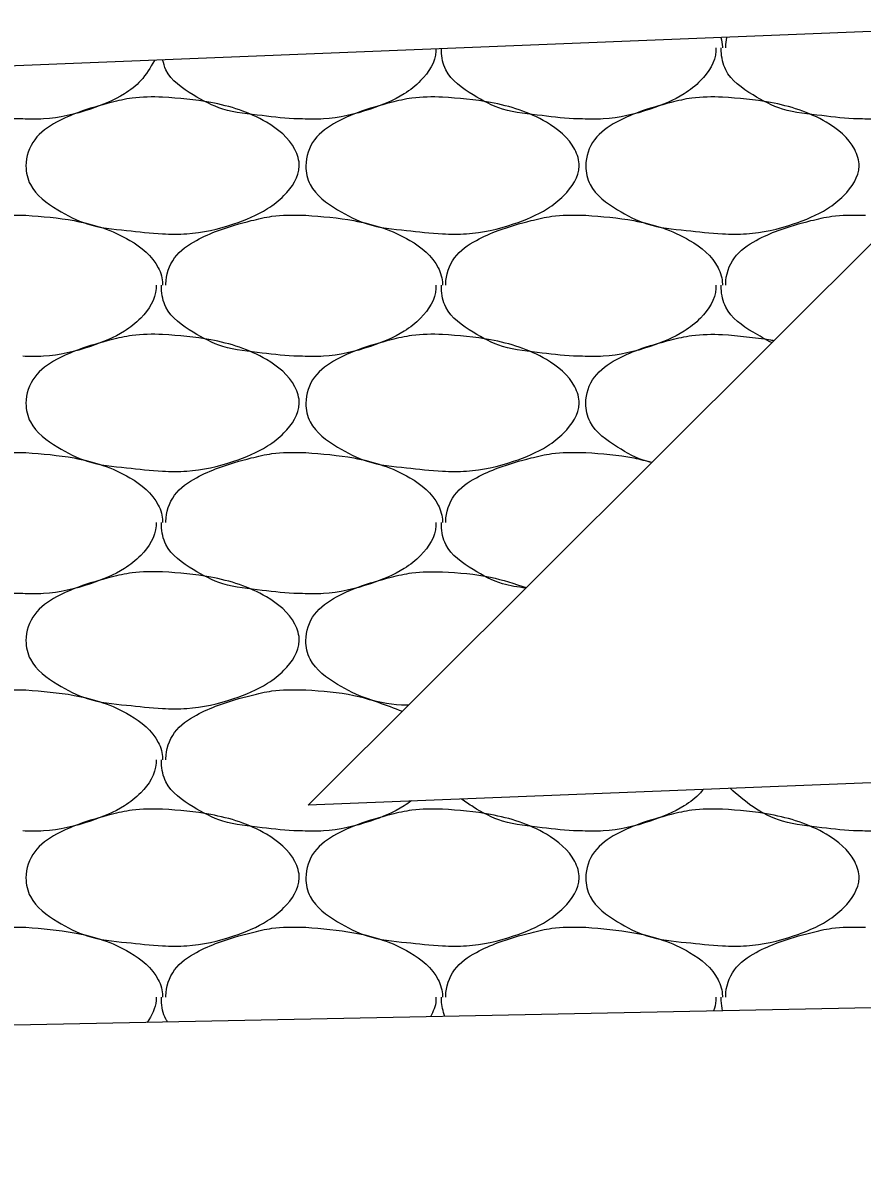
# Model space of a CAD drawing. Extents: x 1364961 to 1365294, y 367927 to 368034.
# Drawn here: x 1365026.038 to 1365027.574, y 367997.581 to 367999.654 of the extents above; entities that cross this region are included whole.
import ezdxf

# ---------------------------------------------------------------- set-up
doc = ezdxf.new("R2010")
doc.units = 0
doc.layers.add('Default', color=7, linetype='Continuous')

msp = doc.modelspace()

# ---------------------------------------------------------------- linework, layer by layer
at = {"layer": 'Default'}
for p, q in [((1365027.9953, 367999.6537), (1365025.9943, 367999.5737)), ((1365027.9953, 367999.6537), (1365026.5603, 367998.2227)), ((1365026.0383, 367999.3017), (1365026.0443, 367999.3017)), ((1365026.5503, 367999.3017), (1365026.5563, 367999.3017)), ((1365027.0623, 367999.3017), (1365027.0683, 367999.3017)), ((1365027.5743, 367999.3017), (1365027.5803, 367999.3017)), ((1365026.0383, 367998.8677), (1365026.0443, 367998.8677)), ((1365026.5503, 367998.8677), (1365026.5563, 367998.8677)), ((1365027.0623, 367998.8677), (1365027.0683, 367998.8677)), ((1365026.0383, 367998.4337), (1365026.0443, 367998.4337)), ((1365026.5503, 367998.4337), (1365026.5563, 367998.4337)), ((1365031.9933, 367998.4397), (1365026.5603, 367998.2227)), ((1365026.0383, 367997.9997), (1365026.0443, 367997.9997)), ((1365026.5503, 367997.9997), (1365026.5563, 367997.9997)), ((1365027.0623, 367997.9997), (1365027.0683, 367997.9997)), ((1365027.5743, 367997.9997), (1365027.5803, 367997.9997)), ((1365031.9783, 367997.9397), (1365013.9943, 367997.5807))]:
    msp.add_line(p, q, dxfattribs=at)
for points in [[(1365027.3153, 367999.6267), (1365027.3183, 367999.6097), (1365027.3183, 367999.6077)], [(1365027.3243, 367999.6077), (1365027.3243, 367999.6097), (1365027.3263, 367999.6267)], [(1365026.7943, 367999.6057), (1365026.7943, 367999.6017), (1365026.7663, 367999.5477), (1365026.7363, 367999.5237), (1365026.6743, 367999.4957), (1365026.5883, 367999.4777), (1365026.5503, 367999.4777)], [(1365027.0623, 367999.4777), (1365027.0543, 367999.4777), (1365026.9883, 367999.4837), (1365026.9163, 367999.4957), (1365026.8623, 367999.5217), (1365026.8123, 367999.5677), (1365026.8043, 367999.6017), (1365026.8043, 367999.6057)], [(1365027.3063, 367999.6077), (1365027.3063, 367999.6017), (1365027.2783, 367999.5477), (1365027.2483, 367999.5237), (1365027.1863, 367999.4957), (1365027.1003, 367999.4777), (1365027.0623, 367999.4777)], [(1365027.5743, 367999.4777), (1365027.5663, 367999.4777), (1365027.5003, 367999.4837), (1365027.4283, 367999.4957), (1365027.3743, 367999.5217), (1365027.3243, 367999.5677), (1365027.3163, 367999.6017), (1365027.3163, 367999.6077)], [(1365027.8183, 367999.6077), (1365027.8183, 367999.6017), (1365027.7903, 367999.5477), (1365027.7603, 367999.5237), (1365027.6983, 367999.4957), (1365027.6123, 367999.4777), (1365027.5743, 367999.4777)], [(1365026.2793, 367999.5847), (1365026.2543, 367999.5477), (1365026.2243, 367999.5237), (1365026.1623, 367999.4957), (1365026.0763, 367999.4777), (1365026.0383, 367999.4777)], [(1365026.5503, 367999.4777), (1365026.5423, 367999.4777), (1365026.4763, 367999.4837), (1365026.4043, 367999.4957), (1365026.3503, 367999.5217), (1365026.3003, 367999.5677), (1365026.2943, 367999.5857)], [(1365026.0383, 367999.4777), (1365026.0303, 367999.4777), (1365025.9643, 367999.4837), (1365025.8923, 367999.4957), (1365025.8383, 367999.5217), (1365025.8083, 367999.5427)], [(1365026.2943, 367999.5177), (1365026.3823, 367999.5077), (1365026.4843, 367999.4717), (1365026.5363, 367999.4217), (1365026.5443, 367999.3917), (1365026.5163, 367999.3377), (1365026.4863, 367999.3137), (1365026.4243, 367999.2857), (1365026.3383, 367999.2677), (1365026.2943, 367999.2677), (1365026.2283, 367999.2737), (1365026.1563, 367999.2857), (1365026.1023, 367999.3117), (1365026.0523, 367999.3577), (1365026.0443, 367999.3917), (1365026.0603, 367999.4397), (1365026.1003, 367999.4717), (1365026.1403, 367999.4897), (1365026.2003, 367999.5077), (1365026.2383, 367999.5157), (1365026.2943, 367999.5177)], [(1365026.8063, 367999.5177), (1365026.8943, 367999.5077), (1365026.9963, 367999.4717), (1365027.0483, 367999.4217), (1365027.0563, 367999.3917), (1365027.0283, 367999.3377), (1365026.9983, 367999.3137), (1365026.9363, 367999.2857), (1365026.8503, 367999.2677), (1365026.8063, 367999.2677), (1365026.7403, 367999.2737), (1365026.6683, 367999.2857), (1365026.6143, 367999.3117), (1365026.5643, 367999.3577), (1365026.5563, 367999.3917), (1365026.5723, 367999.4397), (1365026.6123, 367999.4717), (1365026.6523, 367999.4897), (1365026.7123, 367999.5077), (1365026.7503, 367999.5157), (1365026.8063, 367999.5177)], [(1365027.3183, 367999.5177), (1365027.4063, 367999.5077), (1365027.5083, 367999.4717), (1365027.5603, 367999.4217), (1365027.5683, 367999.3917), (1365027.5403, 367999.3377), (1365027.5103, 367999.3137), (1365027.4483, 367999.2857), (1365027.3623, 367999.2677), (1365027.3183, 367999.2677), (1365027.2523, 367999.2737), (1365027.1803, 367999.2857), (1365027.1263, 367999.3117), (1365027.0763, 367999.3577), (1365027.0683, 367999.3917), (1365027.0843, 367999.4397), (1365027.1243, 367999.4717), (1365027.1643, 367999.4897), (1365027.2243, 367999.5077), (1365027.2623, 367999.5157), (1365027.3183, 367999.5177)], [(1365025.7883, 367999.1737), (1365025.7883, 367999.1757), (1365025.8043, 367999.2237), (1365025.8443, 367999.2557), (1365025.8843, 367999.2737), (1365025.9443, 367999.2917), (1365025.9823, 367999.2997), (1365026.0383, 367999.3017)], [(1365026.3003, 367999.1737), (1365026.3003, 367999.1757), (1365026.3163, 367999.2237), (1365026.3563, 367999.2557), (1365026.3963, 367999.2737), (1365026.4563, 367999.2917), (1365026.4943, 367999.2997), (1365026.5503, 367999.3017)], [(1365026.8123, 367999.1737), (1365026.8123, 367999.1757), (1365026.8283, 367999.2237), (1365026.8683, 367999.2557), (1365026.9083, 367999.2737), (1365026.9683, 367999.2917), (1365027.0063, 367999.2997), (1365027.0623, 367999.3017)], [(1365027.3243, 367999.1737), (1365027.3243, 367999.1757), (1365027.3403, 367999.2237), (1365027.3803, 367999.2557), (1365027.4203, 367999.2737), (1365027.4803, 367999.2917), (1365027.5183, 367999.2997), (1365027.5743, 367999.3017)], [(1365026.0443, 367999.3017), (1365026.1323, 367999.2917), (1365026.2343, 367999.2557), (1365026.2863, 367999.2057), (1365026.2943, 367999.1757), (1365026.2943, 367999.1737)], [(1365026.5563, 367999.3017), (1365026.6443, 367999.2917), (1365026.7463, 367999.2557), (1365026.7983, 367999.2057), (1365026.8063, 367999.1757), (1365026.8063, 367999.1737)], [(1365027.0683, 367999.3017), (1365027.1563, 367999.2917), (1365027.2583, 367999.2557), (1365027.3103, 367999.2057), (1365027.3183, 367999.1757), (1365027.3183, 367999.1737)], [(1365026.2823, 367999.1737), (1365026.2823, 367999.1677), (1365026.2543, 367999.1137), (1365026.2243, 367999.0897), (1365026.1623, 367999.0617), (1365026.0763, 367999.0437), (1365026.0383, 367999.0437)], [(1365026.5503, 367999.0437), (1365026.5423, 367999.0437), (1365026.4763, 367999.0497), (1365026.4043, 367999.0617), (1365026.3503, 367999.0877), (1365026.3003, 367999.1337), (1365026.2923, 367999.1677), (1365026.2923, 367999.1737)], [(1365026.7943, 367999.1737), (1365026.7943, 367999.1677), (1365026.7663, 367999.1137), (1365026.7363, 367999.0897), (1365026.6743, 367999.0617), (1365026.5883, 367999.0437), (1365026.5503, 367999.0437)], [(1365027.0623, 367999.0437), (1365027.0543, 367999.0437), (1365026.9883, 367999.0497), (1365026.9163, 367999.0617), (1365026.8623, 367999.0877), (1365026.8123, 367999.1337), (1365026.8043, 367999.1677), (1365026.8043, 367999.1737)], [(1365027.3063, 367999.1737), (1365027.3063, 367999.1677), (1365027.2783, 367999.1137), (1365027.2483, 367999.0897), (1365027.1863, 367999.0617), (1365027.1003, 367999.0437), (1365027.0623, 367999.0437)], [(1365027.4083, 367999.0687), (1365027.3743, 367999.0877), (1365027.3243, 367999.1337), (1365027.3163, 367999.1677), (1365027.3163, 367999.1737)], [(1365026.2943, 367999.0837), (1365026.3823, 367999.0737), (1365026.4843, 367999.0377), (1365026.5363, 367998.9877), (1365026.5443, 367998.9577), (1365026.5163, 367998.9037), (1365026.4863, 367998.8797), (1365026.4243, 367998.8517), (1365026.3383, 367998.8337), (1365026.2943, 367998.8337), (1365026.2283, 367998.8397), (1365026.1563, 367998.8517), (1365026.1023, 367998.8777), (1365026.0523, 367998.9237), (1365026.0443, 367998.9577), (1365026.0603, 367999.0057), (1365026.1003, 367999.0377), (1365026.1403, 367999.0557), (1365026.2003, 367999.0737), (1365026.2383, 367999.0817), (1365026.2943, 367999.0837)], [(1365026.8063, 367999.0837), (1365026.8943, 367999.0737), (1365026.9963, 367999.0377), (1365027.0483, 367998.9877), (1365027.0563, 367998.9577), (1365027.0283, 367998.9037), (1365026.9983, 367998.8797), (1365026.9363, 367998.8517), (1365026.8503, 367998.8337), (1365026.8063, 367998.8337), (1365026.7403, 367998.8397), (1365026.6683, 367998.8517), (1365026.6143, 367998.8777), (1365026.5643, 367998.9237), (1365026.5563, 367998.9577), (1365026.5723, 367999.0057), (1365026.6123, 367999.0377), (1365026.6523, 367999.0557), (1365026.7123, 367999.0737), (1365026.7503, 367999.0817), (1365026.8063, 367999.0837)], [(1365027.1893, 367998.8497), (1365027.1803, 367998.8517), (1365027.1263, 367998.8777), (1365027.0763, 367998.9237), (1365027.0683, 367998.9577), (1365027.0843, 367999.0057), (1365027.1243, 367999.0377), (1365027.1643, 367999.0557), (1365027.2243, 367999.0737), (1365027.2623, 367999.0817), (1365027.3183, 367999.0837)], [(1365027.3183, 367999.0837), (1365027.4063, 367999.0737), (1365027.4123, 367999.0727)], [(1365025.7883, 367998.7397), (1365025.7883, 367998.7417), (1365025.8043, 367998.7897), (1365025.8443, 367998.8217), (1365025.8843, 367998.8397), (1365025.9443, 367998.8577), (1365025.9823, 367998.8657), (1365026.0383, 367998.8677)], [(1365026.0443, 367998.8677), (1365026.1323, 367998.8577), (1365026.2343, 367998.8217), (1365026.2863, 367998.7717), (1365026.2943, 367998.7417), (1365026.2943, 367998.7397)], [(1365026.3003, 367998.7397), (1365026.3003, 367998.7417), (1365026.3163, 367998.7897), (1365026.3563, 367998.8217), (1365026.3963, 367998.8397), (1365026.4563, 367998.8577), (1365026.4943, 367998.8657), (1365026.5503, 367998.8677)], [(1365026.5563, 367998.8677), (1365026.6443, 367998.8577), (1365026.7463, 367998.8217), (1365026.7983, 367998.7717), (1365026.8063, 367998.7417), (1365026.8063, 367998.7397)], [(1365026.8123, 367998.7397), (1365026.8123, 367998.7417), (1365026.8283, 367998.7897), (1365026.8683, 367998.8217), (1365026.9083, 367998.8397), (1365026.9683, 367998.8577), (1365027.0063, 367998.8657), (1365027.0623, 367998.8677)], [(1365027.0683, 367998.8677), (1365027.1563, 367998.8577), (1365027.1893, 367998.8497)], [(1365026.0383, 367998.6097), (1365026.0303, 367998.6097), (1365025.9643, 367998.6157), (1365025.8923, 367998.6277), (1365025.8383, 367998.6537), (1365025.7883, 367998.6997), (1365025.7803, 367998.7337), (1365025.7803, 367998.7397)], [(1365026.2823, 367998.7397), (1365026.2823, 367998.7337), (1365026.2543, 367998.6797), (1365026.2243, 367998.6557), (1365026.1623, 367998.6277), (1365026.0763, 367998.6097), (1365026.0383, 367998.6097)], [(1365026.5503, 367998.6097), (1365026.5423, 367998.6097), (1365026.4763, 367998.6157), (1365026.4043, 367998.6277), (1365026.3503, 367998.6537), (1365026.3003, 367998.6997), (1365026.2923, 367998.7337), (1365026.2923, 367998.7397)], [(1365026.7943, 367998.7397), (1365026.7943, 367998.7337), (1365026.7663, 367998.6797), (1365026.7363, 367998.6557), (1365026.6743, 367998.6277), (1365026.5883, 367998.6097), (1365026.5503, 367998.6097)], [(1365026.9583, 367998.6197), (1365026.9163, 367998.6277), (1365026.8623, 367998.6537), (1365026.8123, 367998.6997), (1365026.8043, 367998.7337), (1365026.8043, 367998.7397)], [(1365026.2943, 367998.6497), (1365026.3823, 367998.6397), (1365026.4843, 367998.6037), (1365026.5363, 367998.5537), (1365026.5443, 367998.5237), (1365026.5163, 367998.4697), (1365026.4863, 367998.4457), (1365026.4243, 367998.4177), (1365026.3383, 367998.3997), (1365026.2943, 367998.3997), (1365026.2283, 367998.4057), (1365026.1563, 367998.4177), (1365026.1023, 367998.4437), (1365026.0523, 367998.4897), (1365026.0443, 367998.5237), (1365026.0603, 367998.5717), (1365026.1003, 367998.6037), (1365026.1403, 367998.6217), (1365026.2003, 367998.6397), (1365026.2383, 367998.6477), (1365026.2943, 367998.6497)], [(1365026.7433, 367998.4057), (1365026.7403, 367998.4057), (1365026.6683, 367998.4177), (1365026.6143, 367998.4437), (1365026.5643, 367998.4897), (1365026.5563, 367998.5237), (1365026.5723, 367998.5717), (1365026.6123, 367998.6037), (1365026.6523, 367998.6217), (1365026.7123, 367998.6397), (1365026.7503, 367998.6477), (1365026.8063, 367998.6497)], [(1365026.8063, 367998.6497), (1365026.8943, 367998.6397), (1365026.9593, 367998.6207)], [(1365025.7883, 367998.3057), (1365025.7883, 367998.3077), (1365025.8043, 367998.3557), (1365025.8443, 367998.3877), (1365025.8843, 367998.4057), (1365025.9443, 367998.4237), (1365025.9823, 367998.4317), (1365026.0383, 367998.4337)], [(1365026.0443, 367998.4337), (1365026.1323, 367998.4237), (1365026.2343, 367998.3877), (1365026.2863, 367998.3377), (1365026.2943, 367998.3077), (1365026.2943, 367998.3057)], [(1365026.3003, 367998.3057), (1365026.3003, 367998.3077), (1365026.3163, 367998.3557), (1365026.3563, 367998.3877), (1365026.3963, 367998.4057), (1365026.4563, 367998.4237), (1365026.4943, 367998.4317), (1365026.5503, 367998.4337)], [(1365026.5563, 367998.4337), (1365026.6443, 367998.4237), (1365026.7323, 367998.3947)], [(1365026.2823, 367998.3057), (1365026.2823, 367998.2997), (1365026.2543, 367998.2457), (1365026.2243, 367998.2217), (1365026.1623, 367998.1937), (1365026.0763, 367998.1757), (1365026.0383, 367998.1757)], [(1365026.5503, 367998.1757), (1365026.5423, 367998.1757), (1365026.4763, 367998.1817), (1365026.4043, 367998.1937), (1365026.3503, 367998.2197), (1365026.3003, 367998.2657), (1365026.2923, 367998.2997), (1365026.2923, 367998.3057)], [(1365027.8103, 367998.2727), (1365027.7903, 367998.2457), (1365027.7603, 367998.2217), (1365027.6983, 367998.1937), (1365027.6123, 367998.1757), (1365027.5743, 367998.1757)], [(1365027.2833, 367998.2517), (1365027.2783, 367998.2457), (1365027.2483, 367998.2217), (1365027.1863, 367998.1937), (1365027.1003, 367998.1757), (1365027.0623, 367998.1757)], [(1365027.5743, 367998.1757), (1365027.5663, 367998.1757), (1365027.5003, 367998.1817), (1365027.4283, 367998.1937), (1365027.3743, 367998.2197), (1365027.3323, 367998.2537)], [(1365026.7493, 367998.2307), (1365026.7363, 367998.2217), (1365026.6743, 367998.1937), (1365026.5883, 367998.1757), (1365026.5503, 367998.1757)], [(1365027.0623, 367998.1757), (1365027.0543, 367998.1757), (1365026.9883, 367998.1817), (1365026.9163, 367998.1937), (1365026.8623, 367998.2197), (1365026.8413, 367998.2337)], [(1365026.2943, 367998.2157), (1365026.3823, 367998.2057), (1365026.4843, 367998.1697), (1365026.5363, 367998.1197), (1365026.5443, 367998.0897), (1365026.5163, 367998.0357), (1365026.4863, 367998.0117), (1365026.4243, 367997.9837), (1365026.3383, 367997.9657), (1365026.2943, 367997.9657), (1365026.2283, 367997.9717), (1365026.1563, 367997.9837), (1365026.1023, 367998.0097), (1365026.0523, 367998.0557), (1365026.0443, 367998.0897), (1365026.0603, 367998.1377), (1365026.1003, 367998.1697), (1365026.1403, 367998.1877), (1365026.2003, 367998.2057), (1365026.2383, 367998.2137), (1365026.2943, 367998.2157)], [(1365026.8063, 367998.2157), (1365026.8943, 367998.2057), (1365026.9963, 367998.1697), (1365027.0483, 367998.1197), (1365027.0563, 367998.0897), (1365027.0283, 367998.0357), (1365026.9983, 367998.0117), (1365026.9363, 367997.9837), (1365026.8503, 367997.9657), (1365026.8063, 367997.9657), (1365026.7403, 367997.9717), (1365026.6683, 367997.9837), (1365026.6143, 367998.0097), (1365026.5643, 367998.0557), (1365026.5563, 367998.0897), (1365026.5723, 367998.1377), (1365026.6123, 367998.1697), (1365026.6523, 367998.1877), (1365026.7123, 367998.2057), (1365026.7503, 367998.2137), (1365026.8063, 367998.2157)], [(1365027.3183, 367998.2157), (1365027.4063, 367998.2057), (1365027.5083, 367998.1697), (1365027.5603, 367998.1197), (1365027.5683, 367998.0897), (1365027.5403, 367998.0357), (1365027.5103, 367998.0117), (1365027.4483, 367997.9837), (1365027.3623, 367997.9657), (1365027.3183, 367997.9657), (1365027.2523, 367997.9717), (1365027.1803, 367997.9837), (1365027.1263, 367998.0097), (1365027.0763, 367998.0557), (1365027.0683, 367998.0897), (1365027.0843, 367998.1377), (1365027.1243, 367998.1697), (1365027.1643, 367998.1877), (1365027.2243, 367998.2057), (1365027.2623, 367998.2137), (1365027.3183, 367998.2157)], [(1365025.7883, 367997.8717), (1365025.7883, 367997.8737), (1365025.8043, 367997.9217), (1365025.8443, 367997.9537), (1365025.8843, 367997.9717), (1365025.9443, 367997.9897), (1365025.9823, 367997.9977), (1365026.0383, 367997.9997)], [(1365026.0443, 367997.9997), (1365026.1323, 367997.9897), (1365026.2343, 367997.9537), (1365026.2863, 367997.9037), (1365026.2943, 367997.8737), (1365026.2943, 367997.8717)], [(1365026.3003, 367997.8717), (1365026.3003, 367997.8737), (1365026.3163, 367997.9217), (1365026.3563, 367997.9537), (1365026.3963, 367997.9717), (1365026.4563, 367997.9897), (1365026.4943, 367997.9977), (1365026.5503, 367997.9997)], [(1365026.5563, 367997.9997), (1365026.6443, 367997.9897), (1365026.7463, 367997.9537), (1365026.7983, 367997.9037), (1365026.8063, 367997.8737), (1365026.8063, 367997.8717)], [(1365026.8123, 367997.8717), (1365026.8123, 367997.8737), (1365026.8283, 367997.9217), (1365026.8683, 367997.9537), (1365026.9083, 367997.9717), (1365026.9683, 367997.9897), (1365027.0063, 367997.9977), (1365027.0623, 367997.9997)], [(1365027.0683, 367997.9997), (1365027.1563, 367997.9897), (1365027.2583, 367997.9537), (1365027.3103, 367997.9037), (1365027.3183, 367997.8737), (1365027.3183, 367997.8717)], [(1365027.3243, 367997.8717), (1365027.3243, 367997.8737), (1365027.3403, 367997.9217), (1365027.3803, 367997.9537), (1365027.4203, 367997.9717), (1365027.4803, 367997.9897), (1365027.5183, 367997.9977), (1365027.5743, 367997.9997)], [(1365026.2823, 367997.8717), (1365026.2823, 367997.8657), (1365026.2663, 367997.8257)], [(1365026.3033, 367997.8267), (1365026.3003, 367997.8317), (1365026.2923, 367997.8657), (1365026.2923, 367997.8717)], [(1365026.7943, 367997.8717), (1365026.7943, 367997.8657), (1365026.7843, 367997.8357)], [(1365026.8103, 367997.8367), (1365026.8043, 367997.8657), (1365026.8043, 367997.8717)], [(1365027.3063, 367997.8717), (1365027.3063, 367997.8657), (1365027.3023, 367997.8467)], [(1365027.3183, 367997.8467), (1365027.3163, 367997.8657), (1365027.3163, 367997.8717)]]:
    msp.add_spline(points, degree=3, dxfattribs=at)

doc.saveas('drawing.dxf')
